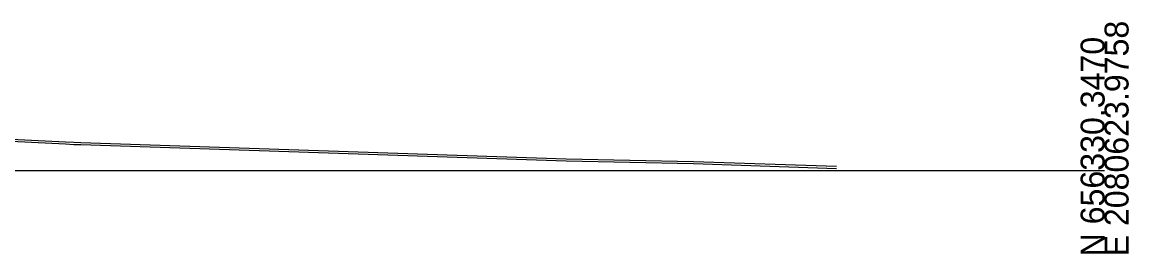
# Model space of a CAD drawing. Extents: x 1131015 to 1136271, y 133453 to 174329.
# Drawn here: x 1132514 to 1132643.3, y 166158 to 166185 of the extents above; entities that cross this region are included whole.
import ezdxf

# ---------------------------------------------------------------- set-up
doc = ezdxf.new("R2010")
doc.units = 0
for name, color, linetype in [('DESIGN - SHEET - Light Grid', 7, 'Continuous'), ('SURVEY - GROUND - Bottom of Topsoil Layer', 7, 'Continuous'), ('SURVEY - GROUND - Top of Ground', 7, 'Continuous')]:
    doc.layers.add(name, color=color, linetype=linetype)

msp = doc.modelspace()

# ---------------------------------------------------------------- linework, layer by layer
at = {"layer": 'DESIGN - SHEET - Light Grid'}
msp.add_line((1132340.46, 166167.66), (1132640.46, 166167.66), dxfattribs=at)
at = {"layer": 'SURVEY - GROUND - Bottom of Topsoil Layer'}
for p, q in [((1132474.61, 166173.01), (1132519.01, 166170.78)), ((1132519.01, 166170.78), (1132520, 166170.73)), ((1132520, 166170.73), (1132520.81, 166170.7)), ((1132520.81, 166170.7), (1132577.55, 166168.8)), ((1132577.55, 166168.8), (1132592.41, 166168.49)), ((1132592.41, 166168.49), (1132609.13, 166167.92))]:
    msp.add_line(p, q, dxfattribs=at)
at = {"layer": 'SURVEY - GROUND - Top of Ground'}
for p, q in [((1132474.61, 166173.26), (1132519.01, 166171.03)), ((1132519.01, 166171.03), (1132520, 166170.98)), ((1132520, 166170.98), (1132520.81, 166170.95)), ((1132520.81, 166170.95), (1132577.55, 166169.05)), ((1132577.55, 166169.05), (1132592.41, 166168.74)), ((1132592.41, 166168.74), (1132609.13, 166168.17))]:
    msp.add_line(p, q, dxfattribs=at)

# ---------------------------------------------------------------- texts
at = {"layer": 'DESIGN - SHEET - Light Grid'}
for s, p in [('E 2080623.9758', (1132643.26, 166157.66)), ('N 656330.3470', (1132640.46, 166157.66))]:
    msp.add_text(s, height=2.8, rotation=90, dxfattribs=at).set_placement(p)

doc.saveas('drawing.dxf')
